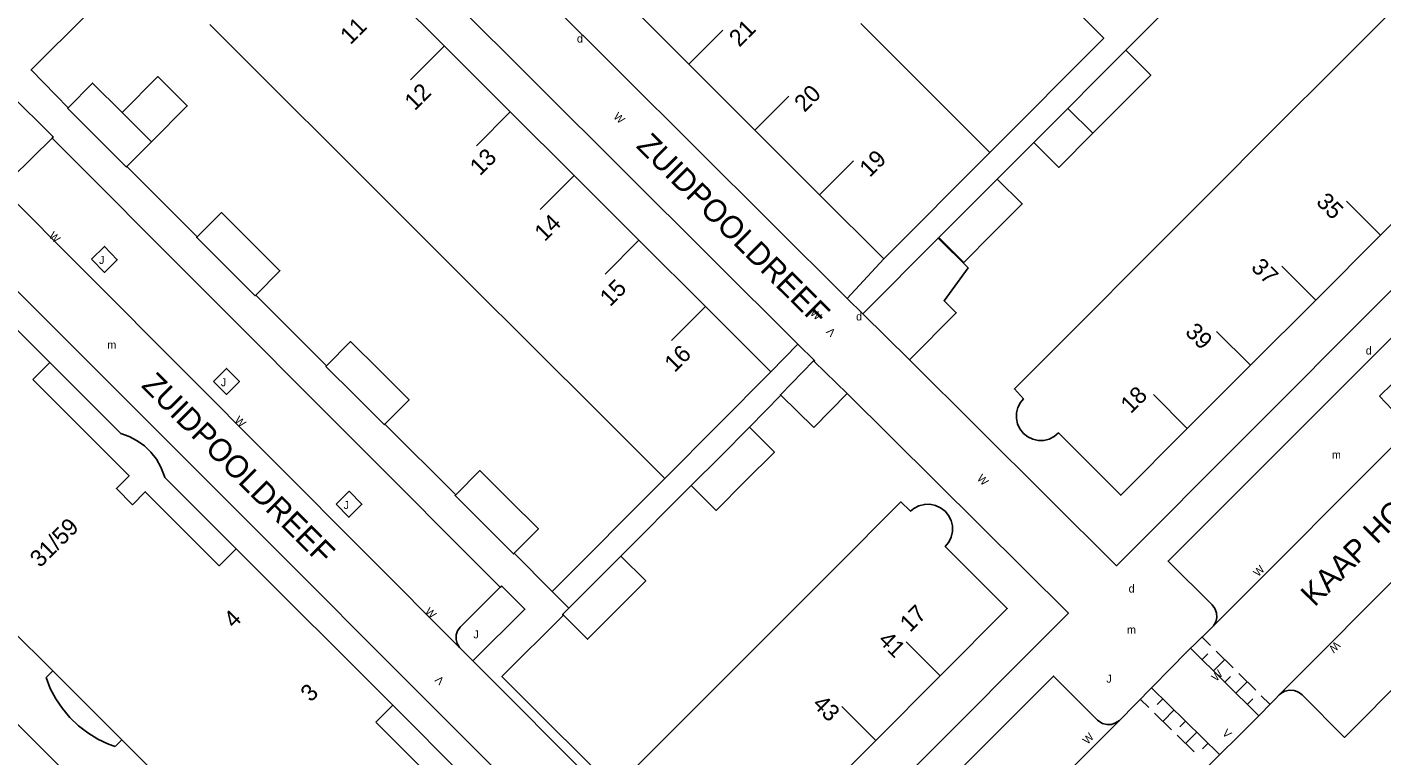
# Model space of a CAD drawing. Extents: x 134999 to 136502, y 457398 to 459002.
# Drawn here: x 135644.5 to 135729.1, y 458540.3 to 458585.9 of the extents above; entities that cross this region are included whole.
import ezdxf

# ---------------------------------------------------------------- set-up
doc = ezdxf.new("R2010")
doc.units = 0
for name, color, linetype in [('RI_DGTB_15', 7, 'Continuous'), ('RI_DGTB_2', 7, 'Continuous'), ('RI_DGTB_23', 7, 'Continuous'), ('RI_DGTB_29', 7, 'Continuous'), ('RI_DGTB_30', 7, 'Continuous'), ('RI_DGTB_31', 7, 'Continuous'), ('RI_DGTB_35', 7, 'Continuous'), ('RI_DGTB_36', 7, 'Continuous'), ('RI_DGTB_37', 7, 'Continuous'), ('RI_DGTB_43', 7, 'Continuous'), ('RI_DGTB_53', 7, 'Continuous'), ('RI_DGTB_6', 7, 'Continuous'), ('RI_DGTB_7', 7, 'Continuous')]:
    doc.layers.add(name, color=color, linetype=linetype)

msp = doc.modelspace()

# ---------------------------------------------------------------- linework, layer by layer
at = {"layer": 'RI_DGTB_15'}
for p, q in [((135685.81, 458583.532), (135687.931, 458585.654)), ((135670.527, 458584.676), (135668.409, 458582.553)), ((135689.928, 458579.418), (135692.049, 458581.54)), ((135674.646, 458580.564), (135672.528, 458578.441)), ((135693.971, 458575.379), (135696.092, 458577.501)), ((135678.627, 458576.592), (135676.509, 458574.469)), ((135729.016, 458572.859), (135726.894, 458574.979)), ((135682.687, 458572.543), (135680.569, 458570.42)), ((135724.969, 458568.807), (135722.847, 458570.927)), ((135686.843, 458568.404), (135684.725, 458566.281)), ((135720.898, 458564.729), (135718.776, 458566.849)), ((135716.948, 458560.774), (135714.826, 458562.894)), ((135701.5, 458545.324), (135699.378, 458547.445)), ((135697.476, 458541.296), (135695.354, 458543.417))]:
    msp.add_line(p, q, dxfattribs=at)
at = {"layer": 'RI_DGTB_2'}
for p, q in [((135666.563, 458588.628), (135670.554, 458584.645)), ((135685.81, 458583.532), (135681.806, 458587.532)), ((135726.368, 458583.506), (135730.494, 458587.639)), ((135659.918, 458581.983), (135655.87, 458586.02)), ((135700.597, 458582.041), (135696.554, 458586.081)), ((135670.554, 458584.645), (135674.646, 458580.564)), ((135689.928, 458579.418), (135685.81, 458583.532)), ((135722.317, 458579.45), (135726.368, 458583.506)), ((135704.61, 458578.03), (135700.597, 458582.041)), ((135663.928, 458577.982), (135659.918, 458581.983)), ((135674.646, 458580.564), (135678.627, 458576.592)), ((135693.971, 458575.379), (135689.928, 458579.418)), ((135718.323, 458575.45), (135722.317, 458579.45)), ((135667.994, 458573.927), (135663.928, 458577.982)), ((135697.977, 458571.378), (135704.61, 458578.03)), ((135678.627, 458576.592), (135682.687, 458572.543)), ((135733.046, 458576.894), (135729.016, 458572.859)), ((135697.977, 458571.378), (135693.971, 458575.379)), ((135714.22, 458571.341), (135718.323, 458575.45)), ((135672.001, 458569.929), (135667.994, 458573.927)), ((135729.016, 458572.859), (135724.969, 458568.807)), ((135682.687, 458572.543), (135686.895, 458568.344)), ((135710.265, 458567.381), (135714.22, 458571.341)), ((135676.049, 458565.89), (135672.001, 458569.929)), ((135724.969, 458568.807), (135720.898, 458564.729)), ((135686.895, 458568.344), (135690.92, 458564.33)), ((135680.177, 458561.773), (135676.049, 458565.89)), ((135690.92, 458564.33), (135684.3, 458557.66)), ((135720.898, 458564.729), (135716.948, 458560.774)), ((135684.3, 458557.66), (135680.177, 458561.773)), ((135694.84, 458551.975), (135690.819, 458547.949)), ((135690.819, 458547.949), (135686.8, 458543.925)), ((135697.476, 458541.296), (135701.5, 458545.324)), ((135693.46, 458537.275), (135697.476, 458541.296))]:
    msp.add_line(p, q, dxfattribs=at)
for points in [[(135641.219, 458569.556), (135645.87, 458564.91)], [(135710.265, 458567.381), (135706.14, 458563.25), (135706.71, 458562.63), (135706.523, 458562.403), (135706.363, 458562.093), (135706.277, 458561.755), (135706.269, 458561.406), (135706.342, 458561.065), (135706.49, 458560.749), (135706.705, 458560.474), (135706.978, 458560.256), (135707.293, 458560.106), (135707.634, 458560.03), (135707.983, 458560.034), (135708.322, 458560.118), (135708.633, 458560.276), (135708.9, 458560.5), (135712.79, 458556.61), (135716.948, 458560.774)], [(135645.87, 458564.91), (135644.81, 458563.85)], [(135651.03, 458556.02), (135650.03, 458557.03), (135650.83, 458557.83), (135644.81, 458563.85)], [(135657.52, 458553.27), (135656.46, 458552.21), (135651.84, 458556.83), (135651.03, 458556.02)], [(135694.84, 458551.975), (135699.05, 458556.19), (135699.66, 458555.62), (135699.867, 458555.788), (135700.178, 458555.951), (135700.517, 458556.04), (135700.868, 458556.049), (135701.212, 458555.98), (135701.532, 458555.834), (135701.81, 458555.62), (135702.033, 458555.349), (135702.188, 458555.034), (135702.269, 458554.693), (135702.271, 458554.342), (135702.193, 458553.999), (135702.04, 458553.683), (135701.82, 458553.41), (135705.7, 458549.53), (135701.5, 458545.324)], [(135667.31, 458543.5), (135657.52, 458553.27)], [(135643.385, 458548.315), (135646.054, 458545.648)], [(135646.054, 458545.648), (135650.371, 458541.334)], [(135666.25, 458542.44), (135667.31, 458543.5)], [(135693.46, 458537.275), (135689.25, 458533.06), (135682.6, 458539.72), (135686.8, 458543.925)], [(135677.89, 458530.81), (135673.28, 458535.42), (135672.47, 458534.61), (135671.46, 458535.62), (135672.27, 458536.42), (135666.25, 458542.44)], [(135650.371, 458541.334), (135655.406, 458536.304)]]:
    msp.add_lwpolyline(points, dxfattribs=at)
at = {"layer": 'RI_DGTB_23'}
msp.add_line((135677.27, 458550.6), (135678.295, 458549.546), dxfattribs=at)
at = {"layer": 'RI_DGTB_31'}
for p, q in [((135717.88, 458547.75), (135718.407, 458547.225)), ((135717.175, 458547.041), (135721.394, 458542.841)), ((135717.878, 458546.341), (135718.231, 458546.696)), ((135718.759, 458546.875), (135719.814, 458545.825)), ((135718.581, 458545.641), (135719.287, 458546.35)), ((135719.285, 458544.941), (135719.637, 458545.296)), ((135719.988, 458544.241), (135720.693, 458544.95)), ((135720.166, 458545.475), (135721.221, 458544.425)), ((135718.95, 458540.424), (135714.71, 458544.584)), ((135721.572, 458544.075), (135722.1, 458543.55)), ((135714.54, 458543.35), (135714.01, 458543.87)), ((135715.417, 458543.891), (135715.067, 458543.534)), ((135716.124, 458543.197), (135715.423, 458542.483)), ((135720.691, 458543.541), (135721.044, 458543.896)), ((135715.953, 458541.963), (135714.893, 458543.003)), ((135716.83, 458542.504), (135716.48, 458542.147)), ((135717.367, 458540.577), (135716.307, 458541.617)), ((135717.537, 458541.81), (135716.837, 458541.097)), ((135718.244, 458541.117), (135717.894, 458540.76))]:
    msp.add_line(p, q, dxfattribs=at)
for points in [[(135648.48, 458571.36), (135649.28, 458570.53), (135650.09, 458571.32), (135649.29, 458572.15), (135648.48, 458571.36)], [(135656.11, 458563.72), (135656.91, 458562.91), (135657.72, 458563.72), (135656.92, 458564.53), (135656.11, 458563.72)], [(135728.96, 458562.79), (135729.75, 458561.97), (135730.56, 458562.77), (135729.77, 458563.59), (135728.96, 458562.79)], [(135663.76, 458556.05), (135664.56, 458555.24), (135665.37, 458556.05), (135664.57, 458556.86), (135663.76, 458556.05)], [(135672.3, 458546.269), (135675.56, 458549.49), (135674.11, 458550.94), (135674.015, 458550.875)]]:
    msp.add_lwpolyline(points, dxfattribs=at)
at = {"layer": 'RI_DGTB_53'}
for p, q in [((135695.698, 458568.908), (135664.486, 458600)), ((135713.111, 458584.414), (135717.533, 458588.844)), ((135674.015, 458550.875), (135646.01, 458578.91)), ((135705.07, 458576.36), (135707.355, 458578.648)), ((135650.685, 458577.155), (135655.09, 458572.75)), ((135642.515, 458576.137), (135671.468, 458547.105)), ((135697.977, 458571.378), (135695.698, 458568.908)), ((135658.745, 458569.115), (135663.16, 458564.69)), ((135695.698, 458568.908), (135696.678, 458567.942)), ((135690.92, 458564.33), (135692.618, 458566.048)), ((135693.67, 458565), (135692.618, 458566.048)), ((135736.681, 458566.614), (135718.509, 458548.359)), ((135666.81, 458561.06), (135671.24, 458556.64)), ((135681.55, 458552.81), (135685.95, 458557.21)), ((135735.86, 458557.36), (135722.68, 458544.14)), ((135689.49, 458529.05), (135672.3, 458546.269)), ((135661.138, 458525.048), (135640.64, 458545.52)), ((135712.702, 458542.542), (135696.379, 458526.203))]:
    msp.add_line(p, q, dxfattribs=at)
for points in [[(135730.769, 458600), (135745.52, 458585.26), (135712.514, 458552.207), (135699.582, 458565.061)], [(135692.618, 458566.048), (135660.06, 458598.49), (135658.35, 458596.82)], [(135651.715, 458590.165), (135644.7, 458583.18), (135647.013, 458580.816)], [(135704.61, 458578.03), (135711.731, 458585.162), (135709.363, 458587.538)], [(135646.01, 458578.91), (135646.09, 458579), (135643.32, 458581.75), (135640.05, 458578.48)], [(135642.515, 458576.137), (135642.786, 458576.1), (135643.056, 458576.143), (135643.302, 458576.262), (135643.49, 458576.43), (135646.01, 458578.91)], [(135641.38, 458571.82), (135686.83, 458526.37)], [(135736.681, 458566.614), (135736.428, 458566.716), (135736.21, 458566.88), (135733.16, 458569.91), (135715.75, 458552.5), (135718.51, 458549.76), (135718.675, 458549.529), (135718.77, 458549.261), (135718.787, 458548.977), (135718.724, 458548.7), (135718.587, 458548.451), (135718.509, 458548.359)], [(135693.641, 458564.97), (135693.67, 458565)], [(135695.692, 458562.962), (135709.516, 458549.234), (135689.88, 458529.57), (135674.12, 458545.29), (135677.96, 458549.11)], [(135689.59, 458560.86), (135691.559, 458562.858)], [(135684.3, 458557.66), (135677.27, 458550.6)], [(135735.86, 458557.36), (135735.691, 458557.129), (135735.593, 458556.861), (135735.572, 458556.576), (135735.631, 458556.296), (135735.765, 458556.043), (135735.87, 458555.92), (135738.51, 458553.28), (135726.76, 458541.48), (135724.12, 458544.14), (135723.887, 458544.309), (135723.617, 458544.407), (135723.33, 458544.428), (135723.049, 458544.369), (135722.794, 458544.235), (135722.68, 458544.14)], [(135677.27, 458550.6), (135674.895, 458552.995)], [(135674.015, 458550.875), (135671.51, 458548.37), (135671.351, 458548.144), (135671.264, 458547.883), (135671.255, 458547.607), (135671.325, 458547.34), (135671.468, 458547.105)], [(135718.216, 458548.075), (135718.509, 458548.359)], [(135713.713, 458543.568), (135716.94, 458546.84), (135718.216, 458548.075)], [(135671.468, 458547.105), (135671.58, 458546.99), (135672.3, 458546.269)], [(135712.702, 458542.542), (135712.471, 458542.383), (135712.204, 458542.295), (135711.923, 458542.286), (135711.651, 458542.355), (135711.409, 458542.499), (135711.34, 458542.56), (135708.58, 458545.31), (135693.66, 458530.37), (135696.4, 458527.6), (135696.562, 458527.368), (135696.654, 458527.1), (135696.667, 458526.817), (135696.6, 458526.542), (135696.46, 458526.296), (135696.379, 458526.203)], [(135722.428, 458543.879), (135722.68, 458544.14)], [(135712.702, 458542.542), (135713.713, 458543.568)], [(135717.937, 458539.379), (135721.19, 458542.6), (135722.428, 458543.879)]]:
    msp.add_lwpolyline(points, dxfattribs=at)
at = {"layer": 'RI_DGTB_6'}
for points in [[(135713.111, 458584.414), (135711.295, 458582.595)], [(135713.111, 458584.414), (135714.668, 458582.86), (135712.852, 458581.041)], [(135650.385, 458580.525), (135648.55, 458582.36), (135647.013, 458580.816)], [(135650.385, 458580.525), (135652.626, 458582.766), (135654.461, 458580.931), (135652.22, 458578.69)], [(135711.295, 458582.595), (135709.479, 458580.776)], [(135648.815, 458578.952), (135646.98, 458580.783), (135647.013, 458580.816)], [(135652.22, 458578.69), (135650.385, 458580.525)], [(135707.355, 458578.648), (135709.479, 458580.776)], [(135711.036, 458579.222), (135709.479, 458580.776)], [(135712.852, 458581.041), (135711.036, 458579.222)], [(135650.685, 458577.155), (135650.65, 458577.12), (135648.815, 458578.952)], [(135650.685, 458577.155), (135652.22, 458578.69)], [(135711.036, 458579.222), (135708.912, 458577.094), (135707.355, 458578.648)], [(135703.25, 458574.535), (135705.07, 458576.36)], [(135705.07, 458576.36), (135706.63, 458574.81), (135704.805, 458572.985)], [(135701.43, 458572.71), (135703.25, 458574.535)], [(135658.428, 458572.447), (135656.6, 458574.27), (135655.09, 458572.75)], [(135656.875, 458570.89), (135655.05, 458572.71), (135655.09, 458572.75)], [(135704.805, 458572.985), (135702.98, 458571.16), (135701.43, 458572.71)], [(135658.745, 458569.115), (135660.25, 458570.63), (135658.428, 458572.447)], [(135696.678, 458567.942), (135701.376, 458572.677), (135703.253, 458570.815), (135701.746, 458568.759), (135702.505, 458568.007), (135699.582, 458565.061)], [(135658.745, 458569.115), (135658.7, 458569.07), (135656.875, 458570.89)], [(135699.582, 458565.061), (135696.678, 458567.942)], [(135666.496, 458564.394), (135664.67, 458566.21), (135663.16, 458564.69)], [(135664.945, 458562.835), (135663.12, 458564.65), (135663.16, 458564.69)], [(135666.81, 458561.06), (135668.32, 458562.58), (135666.496, 458564.394)], [(135691.559, 458562.858), (135691.526, 458562.891), (135693.6, 458565.01), (135693.641, 458564.97)], [(135693.641, 458564.97), (135695.692, 458562.962)], [(135666.81, 458561.06), (135666.77, 458561.02), (135664.945, 458562.835)], [(135693.618, 458560.844), (135691.559, 458562.858)], [(135695.692, 458562.962), (135693.618, 458560.844)], [(135687.773, 458559.038), (135689.59, 458560.86)], [(135689.59, 458560.86), (135691.15, 458559.31), (135689.33, 458557.485)], [(135685.95, 458557.21), (135687.773, 458559.038)], [(135674.576, 458556.325), (135672.74, 458558.15), (135671.24, 458556.64)], [(135689.33, 458557.485), (135687.51, 458555.66), (135685.95, 458557.21)], [(135673.025, 458554.77), (135671.2, 458556.59), (135671.24, 458556.64)], [(135674.895, 458552.995), (135676.4, 458554.51), (135674.576, 458556.325)], [(135674.895, 458552.995), (135674.85, 458552.95), (135673.025, 458554.77)], [(135681.55, 458552.81), (135679.733, 458550.988)], [(135681.55, 458552.81), (135683.11, 458551.26), (135681.29, 458549.435)], [(135679.733, 458550.988), (135678.295, 458549.546)], [(135678.295, 458549.546), (135677.91, 458549.16), (135677.96, 458549.11)], [(135681.29, 458549.435), (135679.47, 458547.61), (135677.96, 458549.11)]]:
    msp.add_lwpolyline(points, dxfattribs=at)
at = {"layer": 'RI_DGTB_7'}
for p, q in [((135645.87, 458564.91), (135650.31, 458560.46)), ((135653.06, 458557.71), (135657.52, 458553.27)), ((135645.635, 458545.229), (135646.054, 458545.648))]:
    msp.add_line(p, q, dxfattribs=at)
for points in [[(135650.31, 458560.46), (135650.838, 458560.274), (135651.334, 458560.016), (135651.789, 458559.689), (135652.192, 458559.301), (135652.536, 458558.859), (135652.813, 458558.373), (135653.018, 458557.852), (135653.06, 458557.71)], [(135645.635, 458545.229), (135645.905, 458544.544), (135646.247, 458543.892), (135646.658, 458543.28), (135647.132, 458542.717), (135647.665, 458542.209), (135648.25, 458541.762), (135648.88, 458541.38), (135649.548, 458541.069), (135649.957, 458540.92)], [(135667.31, 458543.5), (135671.75, 458539.04)], [(135649.957, 458540.92), (135650.371, 458541.334)]]:
    msp.add_lwpolyline(points, dxfattribs=at)

# ---------------------------------------------------------------- texts
at = {"layer": 'RI_DGTB_29'}
for p in [(135678.81, 458584.89), (135696.25, 458567.53), (135728.1, 458565.4), (135713.28, 458550.53)]:
    msp.add_text('d', height=0.5, rotation=359.99963, dxfattribs=at).set_placement(p)
at = {"layer": 'RI_DGTB_30'}
for s, rotation, p in [('W', 316.16861, (135681.052, 458580.218)), ('W', 314.99945, (135645.776, 458572.78)), ('W', 317.2901, (135693.338, 458567.936)), ('V', 134.99879, (135695.014, 458566.82)), ('W', 316.12277, (135657.373, 458561.248)), ('W', 313.87616, (135703.773, 458557.622)), ('W', 46.16897, (135721.383, 458551.482)), ('W', 316.27252, (135669.272, 458549.297)), ('W', 224.99913, (135726.2, 458547.525)), ('W', 44.85379, (135718.761, 458544.947)), ('V', 136.97373, (135670.558, 458545.077)), ('W', 45.90921, (135710.712, 458541.011)), ('V', 315.02035, (135719.092, 458541.706))]:
    msp.add_text(s, height=0.5, rotation=rotation, dxfattribs=at).set_placement(p)
at = {"layer": 'RI_DGTB_31'}
for p in [(135648.95, 458571.06), (135656.56, 458563.42), (135664.23, 458555.75), (135672.34, 458547.67), (135711.89, 458544.9)]:
    msp.add_text('J', height=0.5, rotation=359.99963, dxfattribs=at).set_placement(p)
at = {"layer": 'RI_DGTB_35'}
for s, rotation, p in [('19', 45.0175, (135697.103, 458576.421)), ('39', 315.0401, (135716.756, 458566.742)), ('16', 45.0703, (135684.916, 458564.239)), ('18', 45.0401, (135713.417, 458561.663)), ('31/59', 45, (135645.265, 458552.044)), ('17', 45.0348, (135699.624, 458547.998)), ('43', 315.0348, (135693.476, 458543.495))]:
    msp.add_text(s, height=1.054, rotation=rotation, dxfattribs=at).set_placement(p)
at = {"layer": 'RI_DGTB_36'}
for s, rotation, p in [('11', 45.0703, (135664.653, 458584.713)), ('21', 45.0175, (135688.953, 458584.566)), ('12', 45.0703, (135668.675, 458580.586)), ('20', 45.0175, (135693.027, 458580.494)), ('13', 45.0703, (135672.756, 458576.522)), ('35', 315.0401, (135724.942, 458574.872)), ('14', 45.0703, (135676.791, 458572.41)), ('37', 315.0401, (135720.872, 458570.784)), ('15', 45.0703, (135680.877, 458568.347)), ('4', 45.0292, (135657.372, 458548.249)), ('41', 315.0348, (135697.578, 458547.487)), ('3', 45.0292, (135662.178, 458543.64))]:
    msp.add_text(s, height=1.054, rotation=rotation, dxfattribs=at).set_placement(p)
at = {"layer": 'RI_DGTB_37'}
for s, rotation, p in [('ZUIDPOOLDREEF', 315.12104, (135682.458, 458578.371)), ('ZUIDPOOLDREEF', 315.12104, (135651.534, 458563.415)), ('KAAP HOORNDREEF', 45.07886, (135724.896, 458549.589))]:
    msp.add_text(s, height=1.4, rotation=rotation, dxfattribs=at).set_placement(p)
at = {"layer": 'RI_DGTB_43'}
for p in [(135649.468, 458565.759), (135725.983, 458558.891), (135713.184, 458547.962)]:
    msp.add_text('m', height=0.5, dxfattribs=at).set_placement(p)

doc.saveas('drawing.dxf')
